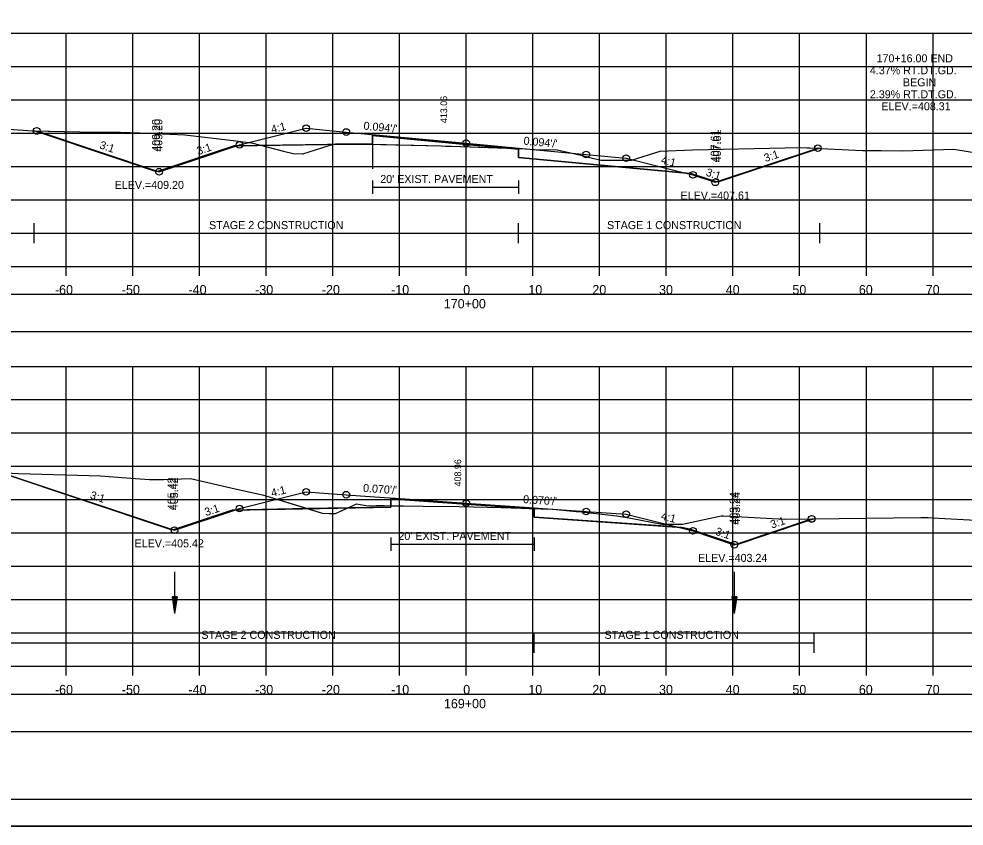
# Model space of a CAD drawing. Extents: x 1376273 to 1384221, y 378927 to 384592.
# Drawn here: x 1378523.5 to 1378665.3, y 381178.5 to 381299.6 of the extents above; entities that cross this region are included whole.
import ezdxf

# ---------------------------------------------------------------- set-up
doc = ezdxf.new("R2010")
doc.units = 0
for name, color, linetype in [('R_Alt Surface', 7, 'Continuous'), ('R_Axis', 7, 'Continuous'), ('R_Axis Annot', 7, 'Continuous'), ('R_Border', 7, 'Continuous'), ('R_Border Notes', 7, 'Continuous'), ('R_Contours', 7, 'Continuous'), ('R_Dimension', 7, 'Continuous'), ('R_Exist Surface', 7, 'Continuous'), ('R_Fin Surface', 7, 'Continuous'), ('R_Grid', 7, 'Continuous'), ('R_No Plot', 7, 'Continuous'), ('R_Water', 7, 'Continuous'), ('R_Xsect Elev', 7, 'Continuous'), ('R_Xsect Slope', 7, 'Continuous'), ('T_Detection Zones', 7, 'Continuous')]:
    doc.layers.add(name, color=color, linetype=linetype)

msp = doc.modelspace()

# ---------------------------------------------------------------- linework, layer by layer
at = {"layer": 'R_Alt Surface'}
for points in [[(1378556.34, 381280.64), (1378576.58, 381280.97), (1378576.59, 381282.13), (1378590.64, 381280.82), (1378598.48, 381280.08), (1378598.49, 381278.92), (1378623.16, 381276.61)], [(1378576.59, 381275.41), (1378576.59, 381273.41)], [(1378598.48, 381275.41), (1378598.48, 381273.41)], [(1378576.59, 381274.41), (1378598.48, 381274.41)], [(1378556.09, 381225.99), (1378579.3, 381226.45), (1378579.31, 381227.62), (1378590.64, 381226.83), (1378600.8, 381226.12), (1378600.81, 381224.95), (1378622.04, 381223.47)], [(1378579.31, 381221.85), (1378579.31, 381219.85)], [(1378579.31, 381220.85), (1378600.8, 381220.85)], [(1378600.8, 381221.85), (1378600.8, 381219.85)]]:
    msp.add_lwpolyline(points, dxfattribs=at)
at = {"layer": 'R_Axis'}
for p, q in [((1378440.64, 381262.51), (1378740.64, 381262.51)), ((1378530.64, 381261.11), (1378530.64, 381262.51)), ((1378540.64, 381261.11), (1378540.64, 381262.51)), ((1378550.64, 381261.11), (1378550.64, 381262.51)), ((1378560.64, 381261.11), (1378560.64, 381262.51)), ((1378570.64, 381261.11), (1378570.64, 381262.51)), ((1378580.64, 381261.11), (1378580.64, 381262.51)), ((1378590.64, 381261.11), (1378590.64, 381262.51)), ((1378600.64, 381261.11), (1378600.64, 381262.51)), ((1378610.64, 381261.11), (1378610.64, 381262.51)), ((1378620.64, 381261.11), (1378620.64, 381262.51)), ((1378630.64, 381261.11), (1378630.64, 381262.51)), ((1378640.64, 381261.11), (1378640.64, 381262.51)), ((1378650.64, 381261.11), (1378650.64, 381262.51)), ((1378660.64, 381261.11), (1378660.64, 381262.51)), ((1378440.64, 381202.51), (1378740.64, 381202.51)), ((1378530.64, 381201.11), (1378530.64, 381202.51)), ((1378540.64, 381201.11), (1378540.64, 381202.51)), ((1378550.64, 381201.11), (1378550.64, 381202.51)), ((1378560.64, 381201.11), (1378560.64, 381202.51)), ((1378570.64, 381201.11), (1378570.64, 381202.51)), ((1378580.64, 381201.11), (1378580.64, 381202.51)), ((1378590.64, 381201.11), (1378590.64, 381202.51)), ((1378600.64, 381201.11), (1378600.64, 381202.51)), ((1378610.64, 381201.11), (1378610.64, 381202.51)), ((1378620.64, 381201.11), (1378620.64, 381202.51)), ((1378630.64, 381201.11), (1378630.64, 381202.51)), ((1378640.64, 381201.11), (1378640.64, 381202.51)), ((1378650.64, 381201.11), (1378650.64, 381202.51)), ((1378660.64, 381201.11), (1378660.64, 381202.51))]:
    msp.add_line(p, q, dxfattribs=at)
at = {"layer": 'R_Axis Annot'}
for points in [[(1378439.67, 381252.75), (1378741.48, 381252.75), (1378741.48, 381258.27), (1378439.67, 381258.27)], [(1378439.67, 381192.74), (1378741.48, 381192.74), (1378741.48, 381198.26), (1378439.67, 381198.26)]]:
    msp.add_lwpolyline(points, close=True, dxfattribs=at)
at = {"layer": 'R_Border'}
msp.add_line((1378748.82, 381182.51), (1378432.64, 381182.51), dxfattribs=at)
at = {"layer": 'R_Contours'}
for p, q in [((1378576.58, 381280.92), (1378576.58, 381277.13)), ((1378576.58, 381280.83), (1378576.58, 381280.92)), ((1378576.58, 381280.92), (1378576.58, 381280.83)), ((1378598.48, 381280.18), (1378598.48, 381280.2))]:
    msp.add_line(p, q, dxfattribs=at)
for points in [[(1378598.48, 381280.2), (1378590.64, 381280.94), (1378576.59, 381282.26), (1378576.58, 381280.92)], [(1378576.58, 381280.92), (1378571.03, 381280.83), (1378570.59, 381280.82), (1378559.96, 381280.65)], [(1378559.96, 381280.65), (1378563.24, 381279.79), (1378564.66, 381279.44), (1378566.03, 381279.4), (1378566.13, 381279.4), (1378569.92, 381280.61), (1378570.59, 381280.82), (1378571.03, 381280.83), (1378573.76, 381280.85), (1378574.2, 381280.85), (1378575.59, 381280.85), (1378576.58, 381280.83)], [(1378576.58, 381280.83), (1378586.85, 381280.59), (1378587.53, 381280.57), (1378588.38, 381280.54), (1378598.48, 381280.18)]]:
    msp.add_lwpolyline(points, dxfattribs=at)
for points in [[(1378598.48, 381280.18), (1378599.48, 381280.14), (1378600.86, 381280.03), (1378601.12, 381280.01), (1378601.49, 381280.01), (1378604.03, 381280.05), (1378606.08, 381279.58), (1378607.84, 381279.2), (1378609.19, 381278.86), (1378610.84, 381278.43), (1378614.94, 381278.42), (1378615.42, 381278.43), (1378616.35, 381278.72), (1378619.71, 381279.82), (1378624.55, 381280.02), (1378640.72, 381280.37), (1378643.67, 381280.23), (1378641.94, 381279.65), (1378628.35, 381275.12), (1378627.72, 381275.33), (1378624.64, 381276.36), (1378624.23, 381276.46), (1378598.49, 381278.87)], [(1378600.8, 381226.18), (1378601.8, 381226.15), (1378602.57, 381226.12), (1378603.62, 381226.07), (1378607.1, 381225.74), (1378607.46, 381225.71), (1378608.75, 381225.57), (1378613.23, 381225.09), (1378615.34, 381224.71), (1378619.98, 381223.85), (1378621.27, 381223.84), (1378623.05, 381223.83), (1378628.43, 381224.99), (1378628.85, 381225.09), (1378629.22, 381225.06), (1378638.42, 381224.56), (1378642.81, 381224.62), (1378641.34, 381224.13), (1378631.2, 381220.75), (1378626.27, 381222.39), (1378624.64, 381222.94), (1378624.14, 381223.06), (1378622.96, 381223.35), (1378600.81, 381224.9)]]:
    msp.add_lwpolyline(points, close=True, dxfattribs=at)
at = {"layer": 'R_Dimension'}
for p, q in [((1378525.82, 381266), (1378525.82, 381269)), ((1378598.48, 381266), (1378598.48, 381269)), ((1378643.67, 381266), (1378643.67, 381269)), ((1378525.82, 381267.5), (1378643.67, 381267.5)), ((1378600.8, 381204.52), (1378600.8, 381207.52)), ((1378642.81, 381204.52), (1378642.81, 381207.52)), ((1378520.61, 381206.02), (1378642.81, 381206.02))]:
    msp.add_line(p, q, dxfattribs=at)
at = {"layer": 'R_Exist Surface'}
for points in [[(1378522.02, 381283.09), (1378525.57, 381282.84), (1378532.67, 381282.7), (1378538.76, 381282.65), (1378541.7, 381282.55), (1378548.45, 381282.27), (1378555.27, 381281.43), (1378558.45, 381281.04), (1378563.24, 381279.79), (1378564.66, 381279.44), (1378566.03, 381279.4), (1378566.13, 381279.4), (1378569.92, 381280.61), (1378570.59, 381280.82), (1378571.03, 381280.83), (1378573.76, 381280.85), (1378574.2, 381280.85), (1378575.59, 381280.85), (1378586.85, 381280.59), (1378587.53, 381280.57), (1378588.38, 381280.54), (1378599.48, 381280.14), (1378600.86, 381280.03), (1378601.12, 381280.01), (1378601.49, 381280.01), (1378604.03, 381280.05), (1378606.08, 381279.58), (1378607.84, 381279.2), (1378609.19, 381278.86), (1378610.84, 381278.43), (1378614.94, 381278.42), (1378615.42, 381278.43), (1378616.35, 381278.72), (1378619.71, 381279.82), (1378624.55, 381280.02), (1378640.72, 381280.37), (1378650.06, 381279.91), (1378652.88, 381279.9), (1378656.11, 381279.83), (1378663.75, 381280.1), (1378667.48, 381279.52)], [(1378523.49, 381231.45), (1378535.8, 381231.09), (1378540.35, 381230.74), (1378543.11, 381230.54), (1378545.25, 381230.54), (1378549.26, 381230.66), (1378555.96, 381229.14), (1378560.09, 381228.25), (1378561.21, 381227.87), (1378569.03, 381225.5), (1378570.04, 381225.45), (1378571.03, 381225.44), (1378573.79, 381226.68), (1378574.17, 381226.86), (1378574.41, 381226.83), (1378575.93, 381226.6), (1378577.13, 381226.61), (1378578.31, 381226.61), (1378584.16, 381226.55), (1378589.57, 381226.47), (1378595.89, 381226.31), (1378601.8, 381226.15), (1378602.57, 381226.12), (1378603.62, 381226.07), (1378607.1, 381225.74), (1378607.46, 381225.71), (1378608.75, 381225.57), (1378613.23, 381225.09), (1378615.34, 381224.71), (1378619.98, 381223.85), (1378621.27, 381223.84), (1378623.05, 381223.83), (1378628.43, 381224.99), (1378628.85, 381225.09), (1378629.22, 381225.06), (1378638.42, 381224.56), (1378658.83, 381224.82), (1378659.89, 381224.81), (1378660.57, 381224.79), (1378671.66, 381224.18)]]:
    msp.add_lwpolyline(points, dxfattribs=at)
at = {"layer": 'R_Fin Surface'}
for points in [[(1378526.21, 381282.83), (1378544.56, 381276.71), (1378556.34, 381280.64), (1378556.64, 381280.74), (1378566.64, 381283.24), (1378572.64, 381282.67), (1378590.64, 381280.99), (1378608.64, 381279.3), (1378614.64, 381278.74), (1378623.16, 381276.61), (1378624.64, 381276.24), (1378627.99, 381275.12), (1378643.36, 381280.24)], [(1378521.02, 381231.55), (1378546.9, 381222.93), (1378556.09, 381225.99), (1378556.64, 381226.17), (1378566.64, 381228.67), (1378572.64, 381228.25), (1378590.64, 381226.99), (1378608.64, 381225.74), (1378614.64, 381225.32), (1378622.04, 381223.47), (1378624.64, 381222.82), (1378630.84, 381220.75), (1378642.44, 381224.61)]]:
    msp.add_lwpolyline(points, dxfattribs=at)
at = {"layer": 'R_Grid'}
for p, q in [((1378440.64, 381297.51), (1378740.64, 381297.51)), ((1378530.64, 381262.51), (1378530.64, 381297.51)), ((1378540.64, 381262.51), (1378540.64, 381297.51)), ((1378550.64, 381262.51), (1378550.64, 381297.51)), ((1378560.64, 381262.51), (1378560.64, 381297.51)), ((1378570.64, 381262.51), (1378570.64, 381297.51)), ((1378580.64, 381262.51), (1378580.64, 381297.51)), ((1378590.64, 381262.51), (1378590.64, 381297.51)), ((1378600.64, 381262.51), (1378600.64, 381297.51)), ((1378610.64, 381262.51), (1378610.64, 381297.51)), ((1378620.64, 381262.51), (1378620.64, 381297.51)), ((1378630.64, 381262.51), (1378630.64, 381297.51)), ((1378640.64, 381262.51), (1378640.64, 381297.51)), ((1378650.64, 381262.51), (1378650.64, 381297.51)), ((1378660.64, 381262.51), (1378660.64, 381297.51)), ((1378440.64, 381292.51), (1378740.64, 381292.51)), ((1378440.64, 381287.51), (1378740.64, 381287.51)), ((1378440.64, 381282.51), (1378740.64, 381282.51)), ((1378440.64, 381277.51), (1378740.64, 381277.51)), ((1378440.64, 381272.51), (1378740.64, 381272.51)), ((1378440.64, 381267.51), (1378740.64, 381267.51)), ((1378440.64, 381262.51), (1378740.64, 381262.51)), ((1378440.64, 381247.51), (1378740.64, 381247.51)), ((1378530.64, 381202.51), (1378530.64, 381247.51)), ((1378540.64, 381202.51), (1378540.64, 381247.51)), ((1378550.64, 381202.51), (1378550.64, 381247.51)), ((1378560.64, 381202.51), (1378560.64, 381247.51)), ((1378570.64, 381202.51), (1378570.64, 381247.51)), ((1378580.64, 381202.51), (1378580.64, 381247.51)), ((1378590.64, 381202.51), (1378590.64, 381247.51)), ((1378600.64, 381202.51), (1378600.64, 381247.51)), ((1378610.64, 381202.51), (1378610.64, 381247.51)), ((1378620.64, 381202.51), (1378620.64, 381247.51)), ((1378630.64, 381202.51), (1378630.64, 381247.51)), ((1378640.64, 381202.51), (1378640.64, 381247.51)), ((1378650.64, 381202.51), (1378650.64, 381247.51)), ((1378660.64, 381202.51), (1378660.64, 381247.51)), ((1378440.64, 381242.51), (1378740.64, 381242.51)), ((1378440.64, 381237.51), (1378740.64, 381237.51)), ((1378440.64, 381232.51), (1378740.64, 381232.51)), ((1378440.64, 381227.51), (1378740.64, 381227.51)), ((1378440.64, 381222.51), (1378740.64, 381222.51)), ((1378440.64, 381217.51), (1378740.64, 381217.51)), ((1378440.64, 381212.51), (1378740.64, 381212.51)), ((1378440.64, 381207.51), (1378740.64, 381207.51)), ((1378440.64, 381202.51), (1378740.64, 381202.51))]:
    msp.add_line(p, q, dxfattribs=at)
at = {"layer": 'R_No Plot'}
msp.add_line((1378420.24, 381178.53), (1378753.57, 381178.53), dxfattribs=at)
for points in [[(1378420.23, 381391.86), (1378753.57, 381391.86), (1378753.57, 381178.53), (1378420.23, 381178.53)], [(1378666.56, 381387.97), (1378666.56, 381378.09), (1378702.29, 381378.09), (1378702.29, 381375.17), (1378725.49, 381375.17), (1378725.49, 381350.84), (1378748.82, 381350.84), (1378748.82, 381182.51), (1378432.64, 381182.51), (1378432.64, 381387.97)]]:
    msp.add_lwpolyline(points, close=True, dxfattribs=at)
for points in [[(1378555.81, 381280.58), (1378576.58, 381280.92), (1378576.59, 381282.26), (1378590.64, 381280.94), (1378598.48, 381280.2), (1378598.49, 381278.87), (1378624.23, 381276.46)], [(1378555.55, 381225.93), (1378579.3, 381226.4), (1378579.31, 381227.74), (1378590.64, 381226.95), (1378600.8, 381226.24), (1378600.81, 381224.9), (1378622.96, 381223.35)]]:
    msp.add_lwpolyline(points, dxfattribs=at)
for centre in [(1378526.21, 381282.83), (1378566.64, 381283.24), (1378572.64, 381282.67), (1378556.64, 381280.74), (1378590.64, 381280.99), (1378643.36, 381280.24), (1378608.64, 381279.3), (1378614.64, 381278.74), (1378544.56, 381276.71), (1378544.56, 381276.71), (1378624.64, 381276.24), (1378627.99, 381275.12), (1378627.99, 381275.12), (1378566.64, 381228.67), (1378572.64, 381228.25), (1378556.64, 381226.17), (1378590.64, 381226.99), (1378608.64, 381225.74), (1378614.64, 381225.32), (1378642.44, 381224.61), (1378546.9, 381222.93), (1378546.9, 381222.93), (1378624.64, 381222.82), (1378630.84, 381220.75), (1378630.84, 381220.75)]:
    msp.add_circle(centre, 0.5, dxfattribs=at)
at = {"layer": 'R_Water'}
for p, q in [((1378546.9, 381216.7), (1378546.9, 381210.45)), ((1378630.84, 381216.7), (1378630.84, 381210.45)), ((1378546.53, 381212.95), (1378546.9, 381210.45)), ((1378547.28, 381212.95), (1378546.53, 381212.95)), ((1378546.59, 381212.95), (1378546.9, 381210.87)), ((1378546.65, 381212.95), (1378546.9, 381211.3)), ((1378546.71, 381212.95), (1378546.9, 381211.72)), ((1378546.78, 381212.95), (1378546.9, 381212.14)), ((1378546.84, 381212.95), (1378546.9, 381212.56)), ((1378547.28, 381212.95), (1378546.9, 381210.45)), ((1378547.02, 381212.95), (1378546.9, 381212.14)), ((1378547.15, 381212.95), (1378546.9, 381211.3)), ((1378547.21, 381212.95), (1378546.9, 381210.87)), ((1378547.09, 381212.95), (1378546.9, 381211.72)), ((1378546.96, 381212.95), (1378546.9, 381212.56)), ((1378630.46, 381212.95), (1378630.84, 381210.45)), ((1378631.21, 381212.95), (1378630.46, 381212.95)), ((1378630.53, 381212.95), (1378630.84, 381210.87)), ((1378630.59, 381212.95), (1378630.84, 381211.3)), ((1378630.65, 381212.95), (1378630.84, 381211.72)), ((1378630.72, 381212.95), (1378630.84, 381212.14)), ((1378630.78, 381212.95), (1378630.84, 381212.56)), ((1378631.21, 381212.95), (1378630.84, 381210.45)), ((1378630.96, 381212.95), (1378630.84, 381212.14)), ((1378631.09, 381212.95), (1378630.84, 381211.3)), ((1378631.15, 381212.95), (1378630.84, 381210.87)), ((1378631.02, 381212.95), (1378630.84, 381211.72)), ((1378630.9, 381212.95), (1378630.84, 381212.56))]:
    msp.add_line(p, q, dxfattribs=at)
at = {"layer": 'T_Detection Zones'}
for points in [[(1378525.82, 381282.84), (1378532.67, 381282.7), (1378538.76, 381282.65), (1378541.7, 381282.55), (1378548.45, 381282.27), (1378555.27, 381281.43), (1378558.45, 381281.04), (1378559.96, 381280.65), (1378555.81, 381280.58), (1378544.78, 381276.9), (1378544.2, 381276.71), (1378538.53, 381278.6)], [(1378520.61, 381231.57), (1378523.49, 381231.45), (1378535.8, 381231.09), (1378540.35, 381230.74), (1378543.11, 381230.54), (1378545.25, 381230.54), (1378549.26, 381230.66), (1378555.96, 381229.14), (1378560.09, 381228.25), (1378561.21, 381227.87), (1378566.85, 381226.16), (1378555.55, 381225.93), (1378546.54, 381222.93), (1378545.95, 381223.12), (1378520.61, 381231.57)], [(1378572.89, 381226.28), (1378573.79, 381226.68), (1378574.17, 381226.86), (1378574.41, 381226.83), (1378575.93, 381226.6), (1378577.13, 381226.61), (1378578.31, 381226.61), (1378579.3, 381226.6), (1378579.3, 381226.4)], [(1378579.3, 381226.6), (1378584.16, 381226.55), (1378589.57, 381226.47), (1378595.89, 381226.31), (1378600.8, 381226.18), (1378600.8, 381226.24), (1378590.64, 381226.95), (1378579.31, 381227.74)], [(1378566.85, 381226.16), (1378569.03, 381225.5), (1378570.04, 381225.45), (1378571.03, 381225.44), (1378572.89, 381226.28)]]:
    msp.add_lwpolyline(points, close=True, dxfattribs=at)

# ---------------------------------------------------------------- texts
at = {"layer": 'R_Alt Surface'}
for p in [(1378577.74, 381275.02), (1378580.46, 381221.46)]:
    msp.add_text("20' EXIST. PAVEMENT", height=1.2, dxfattribs=at).set_placement(p)
at = {"layer": 'R_Axis Annot'}
for s, p in [('-60', (1378528.95, 381258.31)), ('-50', (1378538.98, 381258.31)), ('-40', (1378548.98, 381258.31)), ('-30', (1378558.98, 381258.31)), ('-20', (1378568.98, 381258.31)), ('-10', (1378579.37, 381258.31)), ('0', (1378590.18, 381258.31)), ('10', (1378599.95, 381258.31)), ('20', (1378609.55, 381258.31)), ('30', (1378619.55, 381258.31)), ('40', (1378629.55, 381258.31)), ('50', (1378639.55, 381258.31)), ('60', (1378649.52, 381258.31)), ('70', (1378659.55, 381258.31)), ('170+00', (1378587.27, 381256.21)), ('-60', (1378528.95, 381198.31)), ('-50', (1378538.98, 381198.31)), ('-40', (1378548.98, 381198.31)), ('-30', (1378558.98, 381198.31)), ('-20', (1378568.98, 381198.31)), ('-10', (1378579.37, 381198.31)), ('0', (1378590.18, 381198.31)), ('10', (1378599.95, 381198.31)), ('20', (1378609.55, 381198.31)), ('30', (1378619.55, 381198.31)), ('40', (1378629.55, 381198.31)), ('50', (1378639.55, 381198.31)), ('60', (1378649.52, 381198.31)), ('70', (1378659.55, 381198.31)), ('169+00', (1378587.29, 381196.21))]:
    msp.add_text(s, height=1.4, dxfattribs=at).set_placement(p)
at = {"layer": 'R_Border Notes'}
for s, p in [('ELEV.=409.20', (1378537.9, 381274.13)), ('ELEV.=407.61', (1378622.78, 381272.54)), ('ELEV.=405.42', (1378540.89, 381220.35)), ('ELEV.=403.24', (1378625.4, 381218.17))]:
    msp.add_text(s, height=1.2, dxfattribs=at).set_placement(p)
at = {"layer": 'R_Dimension'}
for s, p in [('STAGE 2 CONSTRUCTION', (1378552.06, 381268.1)), ('STAGE 1 CONSTRUCTION', (1378611.75, 381268.1)), ('STAGE 2 CONSTRUCTION', (1378550.91, 381206.62)), ('STAGE 1 CONSTRUCTION', (1378611.37, 381206.62))]:
    msp.add_text(s, height=1.2, dxfattribs=at).set_placement(p)
at = {"layer": 'R_No Plot'}
for s, p in [('409.20', (1378544.7, 381279.71)), ('407.61', (1378628.85, 381278.12)), ('405.42', (1378547.04, 381225.93)), ('403.24', (1378631.7, 381223.75))]:
    msp.add_text(s, height=1.2, rotation=90, dxfattribs=at).set_placement(p)
at = {"layer": 'R_Xsect Elev'}
for s, height, rotation, p in [('170+16.00 END', 1.2, 360, (1378652.17, 381293.13)), ('4.37% RT.DT.GD.', 1.2, 360, (1378651.17, 381291.33)), ('BEGIN', 1.2, 360, (1378656.13, 381289.53)), ('2.39% RT.DT.GD.', 1.2, 360, (1378651.17, 381287.73)), ('413.06', 1, 90, (1378587.77, 381284)), ('ELEV.=408.31', 1.2, 360, (1378652.89, 381285.93)), ('409.20', 1.2, 90, (1378545.06, 381279.71)), ('407.61', 1.2, 90, (1378628.49, 381278.12)), ('408.96', 1, 90, (1378589.87, 381229.49)), ('405.42', 1.2, 90, (1378547.4, 381225.93)), ('403.24', 1.2, 90, (1378631.34, 381223.75))]:
    msp.add_text(s, height=height, rotation=rotation, dxfattribs=at).set_placement(p)
at = {"layer": 'R_Xsect Slope'}
for s, rotation, p in [('4:1', 14.0362, (1378561.52, 381282.47)), ("0.094'/'", 354.6467, (1378575.19, 381283.04)), ("0.094'/'", 354.6467, (1378599.19, 381280.79)), ('3:1', 341.5651, (1378535.54, 381280.24)), ('3:1', 18.4349, (1378550.44, 381279.2)), ('4:1', 345.9638, (1378619.76, 381277.97)), ('3:1', 18.4349, (1378635.52, 381278.15)), ('3:1', 341.5651, (1378626.47, 381276.15)), ('4:1', 14.0362, (1378561.52, 381227.91)), ("0.070'/'", 356.0018, (1378575.13, 381228.68)), ('3:1', 341.5651, (1378534.12, 381227.71)), ("0.070'/'", 356.0018, (1378599.13, 381227)), ('3:1', 18.4349, (1378551.61, 381225.02)), ('4:1', 345.9638, (1378619.76, 381224.55)), ('3:1', 18.4349, (1378636.48, 381223.16)), ('3:1', 341.5651, (1378627.9, 381222.26))]:
    msp.add_text(s, height=1.2, rotation=rotation, dxfattribs=at).set_placement(p)

doc.saveas('drawing.dxf')
